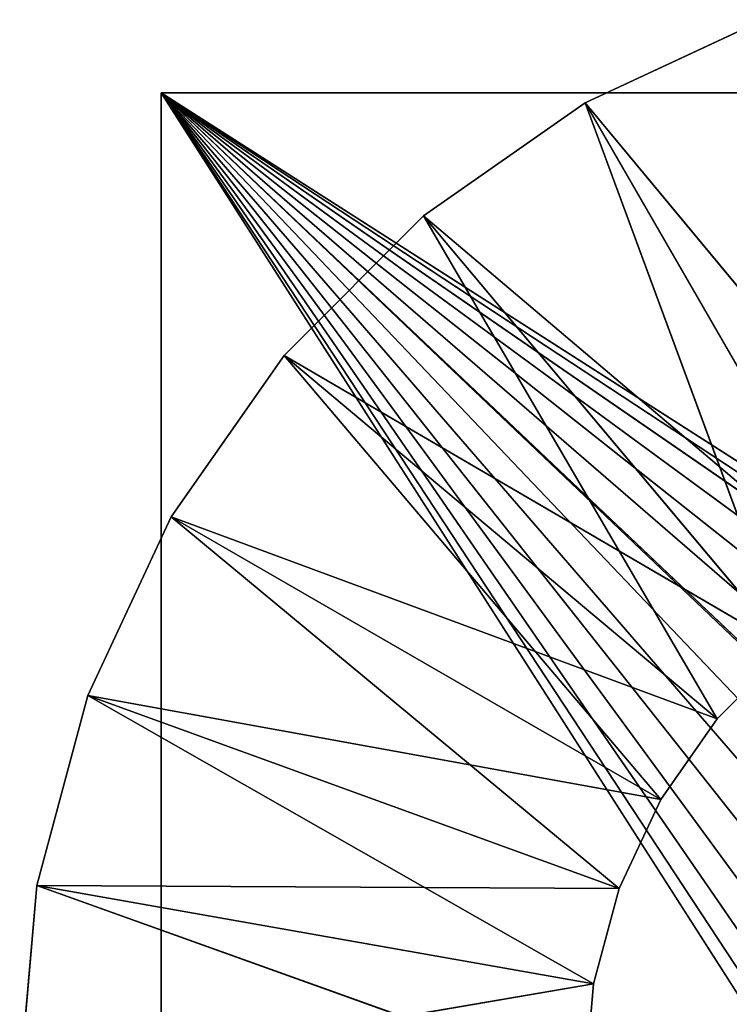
# Model space of a CAD drawing. Extents: x 0.05 to 8.85, y 0.05 to 8.85.
# Tile 414 of 656: x 0.05 to 0.18, y 8.66 to 8.84. Entities that reach past the tile are written whole.
import ezdxf

# ---------------------------------------------------------------- set-up
doc = ezdxf.new("R2010")
doc.units = 0
doc.header["$LTSCALE"] = 2.54
doc.layers.get('0').update_dxf_attribs({"color": 13, "linetype": 'CONTINUOUS'})

# ---------------------------------------------------------------- blocks, each defined once
blk = doc.blocks.new('SZCZOTKA_DO_WC_BEZ_POKRYWK')
at = {"color": 0}
for p, q in [((0.15123, 8.82236, 5.65), (0.18283, 8.83709, 5.65)), ((0.18283, 8.83709, 16.55), (0.15123, 8.82236, 16.55)), ((0.18283, 8.83709, 16.55), (0.15123, 8.82236, 16.55)), ((0.18283, 8.83709, 16.55), (0.15123, 8.82236, 5.65)), ((0.18283, 8.83709, 16.55), (0.15123, 8.82236, 5.65)), ((0.15123, 8.82236, 5.65), (0.18283, 8.83709, 5.65)), ((0.07623, 8.82416, 5.55), (0.07623, 0.07416, 5.55)), ((0.07623, 0.07416, 5.55), (0.07623, 8.82416, 5.65)), ((0.07623, 8.82416, 5.65), (0.07623, 8.82416, 5.55)), ((0.07623, 0.07416, 5.55), (0.07623, 8.82416, 5.65)), ((0.07623, 0.07416, 5.65), (0.07623, 8.82416, 5.65)), ((8.82623, 8.82416, 5.55), (0.07623, 8.82416, 5.55)), ((0.07623, 8.82416, 5.55), (8.82623, 8.82416, 5.65)), ((0.07623, 8.82416, 5.55), (8.82623, 8.82416, 5.65)), ((0.07623, 8.82416, 5.65), (0.07623, 8.82416, 5.55)), ((0.07623, 8.82416, 5.65), (8.82623, 8.82416, 5.65)), ((0.07623, 8.82416, 5.55), (0.07623, 0.07416, 5.55)), ((0.07623, 8.82416, 5.55), (0.85655, 7.63838, 5.55)), ((1.32094, 8.02805, 5.55), (0.07623, 8.82416, 5.55)), ((8.82623, 8.82416, 5.55), (0.07623, 8.82416, 5.55)), ((1.26201, 8.04384, 5.55), (0.07623, 8.82416, 5.55)), ((1.32094, 8.02805, 5.55), (0.07623, 8.82416, 5.55)), ((1.26201, 8.04384, 5.55), (0.07623, 8.82416, 5.55)), ((1.20123, 8.04916, 5.55), (0.07623, 8.82416, 5.55)), ((1.20123, 8.04916, 5.55), (0.07623, 8.82416, 5.55)), ((1.14045, 8.04384, 5.55), (0.07623, 8.82416, 5.55)), ((1.08152, 8.02805, 5.55), (0.07623, 8.82416, 5.55)), ((1.14045, 8.04384, 5.55), (0.07623, 8.82416, 5.55)), ((1.08152, 8.02805, 5.55), (0.07623, 8.82416, 5.55)), ((1.02623, 8.00227, 5.55), (0.07623, 8.82416, 5.55)), ((1.02623, 8.00227, 5.55), (0.07623, 8.82416, 5.55)), ((0.97813, 7.96884, 5.55), (0.07623, 8.82416, 5.55)), ((0.93311, 7.92413, 5.55), (0.07623, 8.82416, 5.55)), ((0.97813, 7.96884, 5.55), (0.07623, 8.82416, 5.55)), ((0.93311, 7.92413, 5.55), (0.07623, 8.82416, 5.55)), ((0.89812, 7.87416, 5.55), (0.07623, 8.82416, 5.55)), ((0.89812, 7.87416, 5.55), (0.07623, 8.82416, 5.55)), ((0.87234, 7.81886, 5.55), (0.07623, 8.82416, 5.55)), ((0.85655, 7.75993, 5.55), (0.07623, 8.82416, 5.55)), ((0.87234, 7.81886, 5.55), (0.07623, 8.82416, 5.55)), ((0.85655, 7.75993, 5.55), (0.07623, 8.82416, 5.55)), ((0.85123, 7.69916, 5.55), (0.07623, 8.82416, 5.55)), ((0.85123, 7.69916, 5.55), (0.07623, 8.82416, 5.55)), ((0.07623, 8.82416, 5.55), (0.85655, 7.63838, 5.55)), ((0.87234, 7.57945, 5.65), (0.07623, 8.82416, 5.65)), ((0.07623, 0.07416, 5.65), (0.07623, 8.82416, 5.65)), ((0.87234, 7.57945, 5.65), (0.07623, 8.82416, 5.65)), ((0.85655, 7.63838, 5.65), (0.07623, 8.82416, 5.65)), ((0.85123, 7.69916, 5.65), (0.07623, 8.82416, 5.65)), ((0.85655, 7.63838, 5.65), (0.07623, 8.82416, 5.65)), ((0.85123, 7.69916, 5.65), (0.07623, 8.82416, 5.65)), ((0.85655, 7.75993, 5.65), (0.07623, 8.82416, 5.65)), ((0.85655, 7.75993, 5.65), (0.07623, 8.82416, 5.65)), ((0.87234, 7.81886, 5.65), (0.07623, 8.82416, 5.65)), ((0.89812, 7.87416, 5.65), (0.07623, 8.82416, 5.65)), ((0.87234, 7.81886, 5.65), (0.07623, 8.82416, 5.65)), ((0.89812, 7.87416, 5.65), (0.07623, 8.82416, 5.65)), ((0.93311, 7.92413, 5.65), (0.07623, 8.82416, 5.65)), ((0.93311, 7.92413, 5.65), (0.07623, 8.82416, 5.65)), ((0.97625, 7.96727, 5.65), (0.07623, 8.82416, 5.65)), ((1.02623, 8.00227, 5.65), (0.07623, 8.82416, 5.65)), ((0.97625, 7.96727, 5.65), (0.07623, 8.82416, 5.65)), ((1.02623, 8.00227, 5.65), (0.07623, 8.82416, 5.65)), ((1.08152, 8.02805, 5.65), (0.07623, 8.82416, 5.65)), ((1.08152, 8.02805, 5.65), (0.07623, 8.82416, 5.65)), ((1.14045, 8.04384, 5.65), (0.07623, 8.82416, 5.65)), ((1.20123, 8.04916, 5.65), (0.07623, 8.82416, 5.65)), ((1.14045, 8.04384, 5.65), (0.07623, 8.82416, 5.65)), ((1.20123, 8.04916, 5.65), (0.07623, 8.82416, 5.65)), ((1.26201, 8.04384, 5.65), (0.07623, 8.82416, 5.65)), ((1.26201, 8.04384, 5.65), (0.07623, 8.82416, 5.65)), ((0.07623, 8.82416, 5.65), (8.82623, 8.82416, 5.65)), ((0.12267, 8.80237, 5.65), (0.15123, 8.82236, 5.65)), ((0.15123, 8.82236, 16.55), (0.12267, 8.80237, 16.55)), ((0.15123, 8.82236, 16.55), (0.12267, 8.80237, 16.55)), ((0.15123, 8.82236, 16.55), (0.12267, 8.80237, 5.65)), ((0.15123, 8.82236, 16.55), (0.12267, 8.80237, 5.65)), ((0.12267, 8.80237, 5.65), (0.15123, 8.82236, 5.65)), ((0.15123, 8.82236, 5.65), (0.20123, 8.73576, 5.65)), ((0.15123, 8.82236, 5.65), (0.20123, 8.73576, 5.65)), ((0.15123, 8.82236, 5.65), (0.21703, 8.74313, 5.65)), ((0.15123, 8.82236, 5.65), (0.21703, 8.74313, 5.65)), ((0.15123, 8.82236, 16.55), (0.20123, 8.73576, 16.55)), ((0.15123, 8.82236, 16.55), (0.20123, 8.73576, 16.55)), ((0.15123, 8.82236, 16.55), (0.18695, 8.72576, 16.55)), ((0.15123, 8.82236, 16.55), (0.18695, 8.72576, 16.55)), ((0.15123, 8.82236, 16.55), (0.15123, 8.82236, 5.65)), ((0.15123, 8.82236, 16.55), (0.15123, 8.82236, 5.65)), ((0.09802, 8.77771, 5.65), (0.12267, 8.80237, 5.65)), ((0.12267, 8.80237, 16.55), (0.09802, 8.77771, 16.55)), ((0.12267, 8.80237, 16.55), (0.09802, 8.77771, 16.55)), ((0.12267, 8.80237, 16.55), (0.09802, 8.77771, 5.65)), ((0.12267, 8.80237, 16.55), (0.09802, 8.77771, 5.65)), ((0.09802, 8.77771, 5.65), (0.12267, 8.80237, 5.65)), ((0.12267, 8.80237, 5.65), (0.18695, 8.72576, 5.65)), ((0.12267, 8.80237, 5.65), (0.18695, 8.72576, 5.65)), ((0.12267, 8.80237, 5.65), (0.20123, 8.73576, 5.65)), ((0.12267, 8.80237, 5.65), (0.20123, 8.73576, 5.65)), ((0.12267, 8.80237, 16.55), (0.18695, 8.72576, 16.55)), ((0.12267, 8.80237, 16.55), (0.18695, 8.72576, 16.55)), ((0.12267, 8.80237, 16.55), (0.17463, 8.71343, 16.55)), ((0.12267, 8.80237, 16.55), (0.17463, 8.71343, 16.55)), ((0.12267, 8.80237, 16.55), (0.12267, 8.80237, 5.65)), ((0.12267, 8.80237, 16.55), (0.12267, 8.80237, 5.65)), ((0.07803, 8.74916, 5.65), (0.09802, 8.77771, 5.65)), ((0.09802, 8.77771, 16.55), (0.07803, 8.74916, 16.55)), ((0.09802, 8.77771, 16.55), (0.07803, 8.74916, 16.55)), ((0.09802, 8.77771, 16.55), (0.07803, 8.74916, 5.65)), ((0.09802, 8.77771, 16.55), (0.07803, 8.74916, 5.65)), ((0.07803, 8.74916, 5.65), (0.09802, 8.77771, 5.65)), ((0.09802, 8.77771, 5.65), (0.17463, 8.71343, 5.65)), ((0.09802, 8.77771, 5.65), (0.17463, 8.71343, 5.65)), ((0.09802, 8.77771, 5.65), (0.18695, 8.72576, 5.65)), ((0.09802, 8.77771, 5.65), (0.18695, 8.72576, 5.65)), ((0.09802, 8.77771, 16.55), (0.17463, 8.71343, 16.55)), ((0.09802, 8.77771, 16.55), (0.17463, 8.71343, 16.55)), ((0.09802, 8.77771, 16.55), (0.16463, 8.69916, 16.55)), ((0.09802, 8.77771, 16.55), (0.16463, 8.69916, 16.55)), ((0.09802, 8.77771, 16.55), (0.09802, 8.77771, 5.65)), ((0.09802, 8.77771, 16.55), (0.09802, 8.77771, 5.65)), ((0.06329, 8.71756, 5.65), (0.07803, 8.74916, 5.65)), ((0.07803, 8.74916, 16.55), (0.06329, 8.71756, 16.55)), ((0.07803, 8.74916, 16.55), (0.06329, 8.71756, 16.55)), ((0.07803, 8.74916, 16.55), (0.06329, 8.71756, 5.65)), ((0.07803, 8.74916, 16.55), (0.06329, 8.71756, 5.65)), ((0.06329, 8.71756, 5.65), (0.07803, 8.74916, 5.65)), ((0.07803, 8.74916, 5.65), (0.16463, 8.69916, 5.65)), ((0.07803, 8.74916, 5.65), (0.16463, 8.69916, 5.65)), ((0.07803, 8.74916, 5.65), (0.17463, 8.71343, 5.65)), ((0.07803, 8.74916, 5.65), (0.17463, 8.71343, 5.65)), ((0.07803, 8.74916, 16.55), (0.16463, 8.69916, 16.55)), ((0.07803, 8.74916, 16.55), (0.16463, 8.69916, 16.55)), ((0.07803, 8.74916, 16.55), (0.15726, 8.68336, 16.55)), ((0.07803, 8.74916, 16.55), (0.15726, 8.68336, 16.55)), ((0.07803, 8.74916, 16.55), (0.07803, 8.74916, 5.65)), ((0.07803, 8.74916, 16.55), (0.07803, 8.74916, 5.65)), ((0.18695, 8.72576, 5.65), (0.17463, 8.71343, 5.65)), ((0.17463, 8.71343, 16.55), (0.18695, 8.72576, 16.55)), ((0.18695, 8.72576, 16.55), (0.17463, 8.71343, 5.65)), ((0.18695, 8.72576, 5.65), (0.17463, 8.71343, 5.65)), ((0.18695, 8.72576, 16.55), (0.17463, 8.71343, 5.65)), ((0.17463, 8.71343, 16.55), (0.18695, 8.72576, 16.55)), ((0.05427, 8.68389, 5.65), (0.06329, 8.71756, 5.65)), ((0.06329, 8.71756, 16.55), (0.05427, 8.68389, 16.55)), ((0.06329, 8.71756, 16.55), (0.05427, 8.68389, 16.55)), ((0.06329, 8.71756, 16.55), (0.05427, 8.68389, 5.65)), ((0.06329, 8.71756, 16.55), (0.05427, 8.68389, 5.65)), ((0.05427, 8.68389, 5.65), (0.06329, 8.71756, 5.65)), ((0.06329, 8.71756, 5.65), (0.15726, 8.68336, 5.65)), ((0.06329, 8.71756, 5.65), (0.15726, 8.68336, 5.65)), ((0.06329, 8.71756, 5.65), (0.16463, 8.69916, 5.65)), ((0.06329, 8.71756, 5.65), (0.16463, 8.69916, 5.65)), ((0.06329, 8.71756, 16.55), (0.15726, 8.68336, 16.55)), ((0.06329, 8.71756, 16.55), (0.15726, 8.68336, 16.55)), ((0.06329, 8.71756, 16.55), (0.15275, 8.66652, 16.55)), ((0.06329, 8.71756, 16.55), (0.15275, 8.66652, 16.55)), ((0.06329, 8.71756, 16.55), (0.06329, 8.71756, 5.65)), ((0.06329, 8.71756, 16.55), (0.06329, 8.71756, 5.65)), ((0.17463, 8.71343, 5.65), (0.16463, 8.69916, 5.65)), ((0.16463, 8.69916, 16.55), (0.17463, 8.71343, 16.55)), ((0.17463, 8.71343, 16.55), (0.16463, 8.69916, 5.65)), ((0.17463, 8.71343, 5.65), (0.16463, 8.69916, 5.65)), ((0.17463, 8.71343, 16.55), (0.16463, 8.69916, 5.65)), ((0.16463, 8.69916, 16.55), (0.17463, 8.71343, 16.55)), ((0.17463, 8.71343, 16.55), (0.17463, 8.71343, 5.65)), ((0.17463, 8.71343, 16.55), (0.17463, 8.71343, 5.65)), ((0.16463, 8.69916, 5.65), (0.15726, 8.68336, 5.65)), ((0.15726, 8.68336, 16.55), (0.16463, 8.69916, 16.55)), ((0.16463, 8.69916, 16.55), (0.15726, 8.68336, 5.65)), ((0.16463, 8.69916, 5.65), (0.15726, 8.68336, 5.65)), ((0.16463, 8.69916, 16.55), (0.15726, 8.68336, 5.65)), ((0.15726, 8.68336, 16.55), (0.16463, 8.69916, 16.55)), ((0.16463, 8.69916, 16.55), (0.16463, 8.69916, 5.65)), ((0.16463, 8.69916, 16.55), (0.16463, 8.69916, 5.65)), ((0.05123, 8.64916, 5.65), (0.05427, 8.68389, 5.65)), ((0.05427, 8.68389, 16.55), (0.05123, 8.64916, 16.55)), ((0.05427, 8.68389, 16.55), (0.05123, 8.64916, 16.55)), ((0.05427, 8.68389, 16.55), (0.05123, 8.64916, 5.65)), ((0.05427, 8.68389, 16.55), (0.05123, 8.64916, 5.65)), ((0.05123, 8.64916, 5.65), (0.05427, 8.68389, 5.65)), ((0.05427, 8.68389, 5.65), (0.15275, 8.66652, 5.65)), ((0.05427, 8.68389, 5.65), (0.15275, 8.66652, 5.65)), ((0.05427, 8.68389, 5.65), (0.15726, 8.68336, 5.65)), ((0.05427, 8.68389, 5.65), (0.15726, 8.68336, 5.65)), ((0.05427, 8.68389, 16.55), (0.15275, 8.66652, 16.55)), ((0.05427, 8.68389, 16.55), (0.15275, 8.66652, 16.55)), ((0.05427, 8.68389, 16.55), (0.15123, 8.64916, 16.55)), ((0.05427, 8.68389, 16.55), (0.15123, 8.64916, 16.55)), ((0.05427, 8.68389, 16.55), (0.05427, 8.68389, 5.65)), ((0.05427, 8.68389, 16.55), (0.05427, 8.68389, 5.65)), ((0.15726, 8.68336, 5.65), (0.15275, 8.66652, 5.65)), ((0.15275, 8.66652, 16.55), (0.15726, 8.68336, 16.55)), ((0.15726, 8.68336, 16.55), (0.15275, 8.66652, 5.65)), ((0.15726, 8.68336, 5.65), (0.15275, 8.66652, 5.65)), ((0.15726, 8.68336, 16.55), (0.15275, 8.66652, 5.65)), ((0.15275, 8.66652, 16.55), (0.15726, 8.68336, 16.55)), ((0.15726, 8.68336, 16.55), (0.15726, 8.68336, 5.65)), ((0.15726, 8.68336, 16.55), (0.15726, 8.68336, 5.65)), ((0.05123, 8.64916, 5.65), (0.15275, 8.66652, 5.65)), ((0.05123, 8.64916, 5.65), (0.15275, 8.66652, 5.65)), ((0.15275, 8.66652, 5.65), (0.15123, 8.64916, 5.65)), ((0.15123, 8.64916, 16.55), (0.15275, 8.66652, 16.55)), ((0.15275, 8.66652, 16.55), (0.15123, 8.64916, 5.65)), ((0.15275, 8.66652, 5.65), (0.15123, 8.64916, 5.65)), ((0.15275, 8.66652, 16.55), (0.15123, 8.64916, 5.65)), ((0.15123, 8.64916, 16.55), (0.15275, 8.66652, 16.55)), ((0.15275, 8.66652, 16.55), (0.15275, 8.66652, 5.65)), ((0.15275, 8.66652, 16.55), (0.15275, 8.66652, 5.65))]:
    blk.add_line(p, q, dxfattribs=at)
mesh = blk.add_polyface(dxfattribs=at)
corners = [(0.21703, 8.74313, 5.65), (0.15123, 8.82236, 5.65), (0.18283, 8.83709, 5.65)]
mesh.append_faces([[corners[k] for k in face] for face in [(0, 1, 2)]], dxfattribs={"color": 0})
mesh = blk.add_polyface(dxfattribs=at)
corners = [(0.20123, 8.73576, 16.55), (0.18283, 8.83709, 16.55), (0.15123, 8.82236, 16.55)]
mesh.append_faces([[corners[k] for k in face] for face in [(0, 1, 2)]], dxfattribs={"color": 0})
mesh = blk.add_polyface(dxfattribs=at)
corners = [(0.18283, 8.83709, 16.55), (0.15123, 8.82236, 5.65), (0.15123, 8.82236, 16.55)]
mesh.append_faces([[corners[k] for k in face] for face in [(0, 1, 2)]], dxfattribs={"color": 0})
mesh = blk.add_polyface(dxfattribs=at)
corners = [(0.18283, 8.83709, 16.55), (0.18283, 8.83709, 5.65), (0.15123, 8.82236, 5.65)]
mesh.append_faces([[corners[k] for k in face] for face in [(0, 1, 2)]], dxfattribs={"color": 0})
mesh = blk.add_polyface(dxfattribs=at)
corners = [(0.07623, 8.82416, 5.55), (0.07623, 0.07416, 5.55), (0.07623, 8.82416, 5.65)]
mesh.append_faces([[corners[k] for k in face] for face in [(0, 1, 2)]], dxfattribs={"color": 0})
mesh = blk.add_polyface(dxfattribs=at)
corners = [(0.07623, 8.82416, 5.65), (0.07623, 0.07416, 5.55), (0.07623, 0.07416, 5.65)]
mesh.append_faces([[corners[k] for k in face] for face in [(0, 1, 2)]], dxfattribs={"color": 0})
mesh = blk.add_polyface(dxfattribs=at)
corners = [(8.82623, 8.82416, 5.65), (8.82623, 8.82416, 5.55), (0.07623, 8.82416, 5.55)]
mesh.append_faces([[corners[k] for k in face] for face in [(0, 1, 2)]], dxfattribs={"color": 0})
mesh = blk.add_polyface(dxfattribs=at)
corners = [(8.82623, 8.82416, 5.65), (0.07623, 8.82416, 5.55), (0.07623, 8.82416, 5.65)]
mesh.append_faces([[corners[k] for k in face] for face in [(0, 1, 2)]], dxfattribs={"color": 0})
mesh = blk.add_polyface(dxfattribs=at)
corners = [(0.85655, 7.63838, 5.55), (0.07623, 0.07416, 5.55), (0.07623, 8.82416, 5.55)]
mesh.append_faces([[corners[k] for k in face] for face in [(0, 1, 2)]], dxfattribs={"color": 0})
mesh = blk.add_polyface(dxfattribs=at)
corners = [(8.82623, 8.82416, 5.55), (1.32094, 8.02805, 5.55), (0.07623, 8.82416, 5.55)]
mesh.append_faces([[corners[k] for k in face] for face in [(0, 1, 2)]], dxfattribs={"color": 0})
mesh = blk.add_polyface(dxfattribs=at)
corners = [(1.32094, 8.02805, 5.55), (1.26201, 8.04384, 5.55), (0.07623, 8.82416, 5.55)]
mesh.append_faces([[corners[k] for k in face] for face in [(0, 1, 2)]], dxfattribs={"color": 0})
mesh = blk.add_polyface(dxfattribs=at)
corners = [(1.26201, 8.04384, 5.55), (1.20123, 8.04916, 5.55), (0.07623, 8.82416, 5.55)]
mesh.append_faces([[corners[k] for k in face] for face in [(0, 1, 2)]], dxfattribs={"color": 0})
mesh = blk.add_polyface(dxfattribs=at)
corners = [(1.20123, 8.04916, 5.55), (1.14045, 8.04384, 5.55), (0.07623, 8.82416, 5.55)]
mesh.append_faces([[corners[k] for k in face] for face in [(0, 1, 2)]], dxfattribs={"color": 0})
mesh = blk.add_polyface(dxfattribs=at)
corners = [(1.14045, 8.04384, 5.55), (1.08152, 8.02805, 5.55), (0.07623, 8.82416, 5.55)]
mesh.append_faces([[corners[k] for k in face] for face in [(0, 1, 2)]], dxfattribs={"color": 0})
mesh = blk.add_polyface(dxfattribs=at)
corners = [(1.08152, 8.02805, 5.55), (1.02623, 8.00227, 5.55), (0.07623, 8.82416, 5.55)]
mesh.append_faces([[corners[k] for k in face] for face in [(0, 1, 2)]], dxfattribs={"color": 0})
mesh = blk.add_polyface(dxfattribs=at)
corners = [(1.02623, 8.00227, 5.55), (0.97813, 7.96884, 5.55), (0.07623, 8.82416, 5.55)]
mesh.append_faces([[corners[k] for k in face] for face in [(0, 1, 2)]], dxfattribs={"color": 0})
mesh = blk.add_polyface(dxfattribs=at)
corners = [(0.97813, 7.96884, 5.55), (0.93311, 7.92413, 5.55), (0.07623, 8.82416, 5.55)]
mesh.append_faces([[corners[k] for k in face] for face in [(0, 1, 2)]], dxfattribs={"color": 0})
mesh = blk.add_polyface(dxfattribs=at)
corners = [(0.93311, 7.92413, 5.55), (0.89812, 7.87416, 5.55), (0.07623, 8.82416, 5.55)]
mesh.append_faces([[corners[k] for k in face] for face in [(0, 1, 2)]], dxfattribs={"color": 0})
mesh = blk.add_polyface(dxfattribs=at)
corners = [(0.89812, 7.87416, 5.55), (0.87234, 7.81886, 5.55), (0.07623, 8.82416, 5.55)]
mesh.append_faces([[corners[k] for k in face] for face in [(0, 1, 2)]], dxfattribs={"color": 0})
mesh = blk.add_polyface(dxfattribs=at)
corners = [(0.87234, 7.81886, 5.55), (0.85655, 7.75993, 5.55), (0.07623, 8.82416, 5.55)]
mesh.append_faces([[corners[k] for k in face] for face in [(0, 1, 2)]], dxfattribs={"color": 0})
mesh = blk.add_polyface(dxfattribs=at)
corners = [(0.85655, 7.75993, 5.55), (0.85123, 7.69916, 5.55), (0.07623, 8.82416, 5.55)]
mesh.append_faces([[corners[k] for k in face] for face in [(0, 1, 2)]], dxfattribs={"color": 0})
mesh = blk.add_polyface(dxfattribs=at)
corners = [(0.85655, 7.63838, 5.55), (0.07623, 8.82416, 5.55), (0.85123, 7.69916, 5.55)]
mesh.append_faces([[corners[k] for k in face] for face in [(0, 1, 2)]], dxfattribs={"color": 0})
mesh = blk.add_polyface(dxfattribs=at)
corners = [(0.87234, 7.57945, 5.65), (0.07623, 8.82416, 5.65), (0.07623, 0.07416, 5.65)]
mesh.append_faces([[corners[k] for k in face] for face in [(0, 1, 2)]], dxfattribs={"color": 0})
mesh = blk.add_polyface(dxfattribs=at)
corners = [(0.87234, 7.57945, 5.65), (0.85655, 7.63838, 5.65), (0.07623, 8.82416, 5.65)]
mesh.append_faces([[corners[k] for k in face] for face in [(0, 1, 2)]], dxfattribs={"color": 0})
mesh = blk.add_polyface(dxfattribs=at)
corners = [(0.85655, 7.63838, 5.65), (0.85123, 7.69916, 5.65), (0.07623, 8.82416, 5.65)]
mesh.append_faces([[corners[k] for k in face] for face in [(0, 1, 2)]], dxfattribs={"color": 0})
mesh = blk.add_polyface(dxfattribs=at)
corners = [(0.85655, 7.75993, 5.65), (0.07623, 8.82416, 5.65), (0.85123, 7.69916, 5.65)]
mesh.append_faces([[corners[k] for k in face] for face in [(0, 1, 2)]], dxfattribs={"color": 0})
mesh = blk.add_polyface(dxfattribs=at)
corners = [(0.87234, 7.81886, 5.65), (0.07623, 8.82416, 5.65), (0.85655, 7.75993, 5.65)]
mesh.append_faces([[corners[k] for k in face] for face in [(0, 1, 2)]], dxfattribs={"color": 0})
mesh = blk.add_polyface(dxfattribs=at)
corners = [(0.89812, 7.87416, 5.65), (0.07623, 8.82416, 5.65), (0.87234, 7.81886, 5.65)]
mesh.append_faces([[corners[k] for k in face] for face in [(0, 1, 2)]], dxfattribs={"color": 0})
mesh = blk.add_polyface(dxfattribs=at)
corners = [(0.93311, 7.92413, 5.65), (0.07623, 8.82416, 5.65), (0.89812, 7.87416, 5.65)]
mesh.append_faces([[corners[k] for k in face] for face in [(0, 1, 2)]], dxfattribs={"color": 0})
mesh = blk.add_polyface(dxfattribs=at)
corners = [(0.97625, 7.96727, 5.65), (0.07623, 8.82416, 5.65), (0.93311, 7.92413, 5.65)]
mesh.append_faces([[corners[k] for k in face] for face in [(0, 1, 2)]], dxfattribs={"color": 0})
mesh = blk.add_polyface(dxfattribs=at)
corners = [(1.02623, 8.00227, 5.65), (0.07623, 8.82416, 5.65), (0.97625, 7.96727, 5.65)]
mesh.append_faces([[corners[k] for k in face] for face in [(0, 1, 2)]], dxfattribs={"color": 0})
mesh = blk.add_polyface(dxfattribs=at)
corners = [(1.08152, 8.02805, 5.65), (0.07623, 8.82416, 5.65), (1.02623, 8.00227, 5.65)]
mesh.append_faces([[corners[k] for k in face] for face in [(0, 1, 2)]], dxfattribs={"color": 0})
mesh = blk.add_polyface(dxfattribs=at)
corners = [(1.14045, 8.04384, 5.65), (0.07623, 8.82416, 5.65), (1.08152, 8.02805, 5.65)]
mesh.append_faces([[corners[k] for k in face] for face in [(0, 1, 2)]], dxfattribs={"color": 0})
mesh = blk.add_polyface(dxfattribs=at)
corners = [(1.20123, 8.04916, 5.65), (0.07623, 8.82416, 5.65), (1.14045, 8.04384, 5.65)]
mesh.append_faces([[corners[k] for k in face] for face in [(0, 1, 2)]], dxfattribs={"color": 0})
mesh = blk.add_polyface(dxfattribs=at)
corners = [(1.26201, 8.04384, 5.65), (0.07623, 8.82416, 5.65), (1.20123, 8.04916, 5.65)]
mesh.append_faces([[corners[k] for k in face] for face in [(0, 1, 2)]], dxfattribs={"color": 0})
mesh = blk.add_polyface(dxfattribs=at)
corners = [(8.82623, 8.82416, 5.65), (0.07623, 8.82416, 5.65), (1.26201, 8.04384, 5.65)]
mesh.append_faces([[corners[k] for k in face] for face in [(0, 1, 2)]], dxfattribs={"color": 0})
mesh = blk.add_polyface(dxfattribs=at)
corners = [(0.20123, 8.73576, 5.65), (0.12267, 8.80237, 5.65), (0.15123, 8.82236, 5.65)]
mesh.append_faces([[corners[k] for k in face] for face in [(0, 1, 2)]], dxfattribs={"color": 0})
mesh = blk.add_polyface(dxfattribs=at)
corners = [(0.18695, 8.72576, 16.55), (0.15123, 8.82236, 16.55), (0.12267, 8.80237, 16.55)]
mesh.append_faces([[corners[k] for k in face] for face in [(0, 1, 2)]], dxfattribs={"color": 0})
mesh = blk.add_polyface(dxfattribs=at)
corners = [(0.15123, 8.82236, 16.55), (0.12267, 8.80237, 5.65), (0.12267, 8.80237, 16.55)]
mesh.append_faces([[corners[k] for k in face] for face in [(0, 1, 2)]], dxfattribs={"color": 0})
mesh = blk.add_polyface(dxfattribs=at)
corners = [(0.15123, 8.82236, 16.55), (0.15123, 8.82236, 5.65), (0.12267, 8.80237, 5.65)]
mesh.append_faces([[corners[k] for k in face] for face in [(0, 1, 2)]], dxfattribs={"color": 0})
mesh = blk.add_polyface(dxfattribs=at)
corners = [(0.21703, 8.74313, 5.65), (0.20123, 8.73576, 5.65), (0.15123, 8.82236, 5.65)]
mesh.append_faces([[corners[k] for k in face] for face in [(0, 1, 2)]], dxfattribs={"color": 0})
mesh = blk.add_polyface(dxfattribs=at)
corners = [(0.20123, 8.73576, 16.55), (0.15123, 8.82236, 16.55), (0.18695, 8.72576, 16.55)]
mesh.append_faces([[corners[k] for k in face] for face in [(0, 1, 2)]], dxfattribs={"color": 0})
mesh = blk.add_polyface(dxfattribs=at)
corners = [(0.18695, 8.72576, 5.65), (0.09802, 8.77771, 5.65), (0.12267, 8.80237, 5.65)]
mesh.append_faces([[corners[k] for k in face] for face in [(0, 1, 2)]], dxfattribs={"color": 0})
mesh = blk.add_polyface(dxfattribs=at)
corners = [(0.17463, 8.71343, 16.55), (0.12267, 8.80237, 16.55), (0.09802, 8.77771, 16.55)]
mesh.append_faces([[corners[k] for k in face] for face in [(0, 1, 2)]], dxfattribs={"color": 0})
mesh = blk.add_polyface(dxfattribs=at)
corners = [(0.12267, 8.80237, 16.55), (0.09802, 8.77771, 5.65), (0.09802, 8.77771, 16.55)]
mesh.append_faces([[corners[k] for k in face] for face in [(0, 1, 2)]], dxfattribs={"color": 0})
mesh = blk.add_polyface(dxfattribs=at)
corners = [(0.12267, 8.80237, 16.55), (0.12267, 8.80237, 5.65), (0.09802, 8.77771, 5.65)]
mesh.append_faces([[corners[k] for k in face] for face in [(0, 1, 2)]], dxfattribs={"color": 0})
mesh = blk.add_polyface(dxfattribs=at)
corners = [(0.20123, 8.73576, 5.65), (0.18695, 8.72576, 5.65), (0.12267, 8.80237, 5.65)]
mesh.append_faces([[corners[k] for k in face] for face in [(0, 1, 2)]], dxfattribs={"color": 0})
mesh = blk.add_polyface(dxfattribs=at)
corners = [(0.18695, 8.72576, 16.55), (0.12267, 8.80237, 16.55), (0.17463, 8.71343, 16.55)]
mesh.append_faces([[corners[k] for k in face] for face in [(0, 1, 2)]], dxfattribs={"color": 0})
mesh = blk.add_polyface(dxfattribs=at)
corners = [(0.17463, 8.71343, 5.65), (0.07803, 8.74916, 5.65), (0.09802, 8.77771, 5.65)]
mesh.append_faces([[corners[k] for k in face] for face in [(0, 1, 2)]], dxfattribs={"color": 0})
mesh = blk.add_polyface(dxfattribs=at)
corners = [(0.16463, 8.69916, 16.55), (0.09802, 8.77771, 16.55), (0.07803, 8.74916, 16.55)]
mesh.append_faces([[corners[k] for k in face] for face in [(0, 1, 2)]], dxfattribs={"color": 0})
mesh = blk.add_polyface(dxfattribs=at)
corners = [(0.09802, 8.77771, 16.55), (0.07803, 8.74916, 5.65), (0.07803, 8.74916, 16.55)]
mesh.append_faces([[corners[k] for k in face] for face in [(0, 1, 2)]], dxfattribs={"color": 0})
mesh = blk.add_polyface(dxfattribs=at)
corners = [(0.09802, 8.77771, 5.65), (0.07803, 8.74916, 5.65), (0.09802, 8.77771, 16.55)]
mesh.append_faces([[corners[k] for k in face] for face in [(0, 1, 2)]], dxfattribs={"color": 0})
mesh = blk.add_polyface(dxfattribs=at)
corners = [(0.18695, 8.72576, 5.65), (0.17463, 8.71343, 5.65), (0.09802, 8.77771, 5.65)]
mesh.append_faces([[corners[k] for k in face] for face in [(0, 1, 2)]], dxfattribs={"color": 0})
mesh = blk.add_polyface(dxfattribs=at)
corners = [(0.17463, 8.71343, 16.55), (0.09802, 8.77771, 16.55), (0.16463, 8.69916, 16.55)]
mesh.append_faces([[corners[k] for k in face] for face in [(0, 1, 2)]], dxfattribs={"color": 0})
mesh = blk.add_polyface(dxfattribs=at)
corners = [(0.16463, 8.69916, 5.65), (0.06329, 8.71756, 5.65), (0.07803, 8.74916, 5.65)]
mesh.append_faces([[corners[k] for k in face] for face in [(0, 1, 2)]], dxfattribs={"color": 0})
mesh = blk.add_polyface(dxfattribs=at)
corners = [(0.15726, 8.68336, 16.55), (0.07803, 8.74916, 16.55), (0.06329, 8.71756, 16.55)]
mesh.append_faces([[corners[k] for k in face] for face in [(0, 1, 2)]], dxfattribs={"color": 0})
mesh = blk.add_polyface(dxfattribs=at)
corners = [(0.07803, 8.74916, 16.55), (0.06329, 8.71756, 5.65), (0.06329, 8.71756, 16.55)]
mesh.append_faces([[corners[k] for k in face] for face in [(0, 1, 2)]], dxfattribs={"color": 0})
mesh = blk.add_polyface(dxfattribs=at)
corners = [(0.07803, 8.74916, 5.65), (0.06329, 8.71756, 5.65), (0.07803, 8.74916, 16.55)]
mesh.append_faces([[corners[k] for k in face] for face in [(0, 1, 2)]], dxfattribs={"color": 0})
mesh = blk.add_polyface(dxfattribs=at)
corners = [(0.17463, 8.71343, 5.65), (0.16463, 8.69916, 5.65), (0.07803, 8.74916, 5.65)]
mesh.append_faces([[corners[k] for k in face] for face in [(0, 1, 2)]], dxfattribs={"color": 0})
mesh = blk.add_polyface(dxfattribs=at)
corners = [(0.16463, 8.69916, 16.55), (0.07803, 8.74916, 16.55), (0.15726, 8.68336, 16.55)]
mesh.append_faces([[corners[k] for k in face] for face in [(0, 1, 2)]], dxfattribs={"color": 0})
mesh = blk.add_polyface(dxfattribs=at)
corners = [(0.18695, 8.72576, 16.55), (0.17463, 8.71343, 5.65), (0.18695, 8.72576, 5.65)]
mesh.append_faces([[corners[k] for k in face] for face in [(0, 1, 2)]], dxfattribs={"color": 0})
mesh = blk.add_polyface(dxfattribs=at)
corners = [(0.18695, 8.72576, 16.55), (0.17463, 8.71343, 16.55), (0.17463, 8.71343, 5.65)]
mesh.append_faces([[corners[k] for k in face] for face in [(0, 1, 2)]], dxfattribs={"color": 0})
mesh = blk.add_polyface(dxfattribs=at)
corners = [(0.15726, 8.68336, 5.65), (0.05427, 8.68389, 5.65), (0.06329, 8.71756, 5.65)]
mesh.append_faces([[corners[k] for k in face] for face in [(0, 1, 2)]], dxfattribs={"color": 0})
mesh = blk.add_polyface(dxfattribs=at)
corners = [(0.15275, 8.66652, 16.55), (0.06329, 8.71756, 16.55), (0.05427, 8.68389, 16.55)]
mesh.append_faces([[corners[k] for k in face] for face in [(0, 1, 2)]], dxfattribs={"color": 0})
mesh = blk.add_polyface(dxfattribs=at)
corners = [(0.06329, 8.71756, 16.55), (0.05427, 8.68389, 5.65), (0.05427, 8.68389, 16.55)]
mesh.append_faces([[corners[k] for k in face] for face in [(0, 1, 2)]], dxfattribs={"color": 0})
mesh = blk.add_polyface(dxfattribs=at)
corners = [(0.06329, 8.71756, 5.65), (0.05427, 8.68389, 5.65), (0.06329, 8.71756, 16.55)]
mesh.append_faces([[corners[k] for k in face] for face in [(0, 1, 2)]], dxfattribs={"color": 0})
mesh = blk.add_polyface(dxfattribs=at)
corners = [(0.16463, 8.69916, 5.65), (0.15726, 8.68336, 5.65), (0.06329, 8.71756, 5.65)]
mesh.append_faces([[corners[k] for k in face] for face in [(0, 1, 2)]], dxfattribs={"color": 0})
mesh = blk.add_polyface(dxfattribs=at)
corners = [(0.15726, 8.68336, 16.55), (0.06329, 8.71756, 16.55), (0.15275, 8.66652, 16.55)]
mesh.append_faces([[corners[k] for k in face] for face in [(0, 1, 2)]], dxfattribs={"color": 0})
mesh = blk.add_polyface(dxfattribs=at)
corners = [(0.17463, 8.71343, 16.55), (0.16463, 8.69916, 5.65), (0.17463, 8.71343, 5.65)]
mesh.append_faces([[corners[k] for k in face] for face in [(0, 1, 2)]], dxfattribs={"color": 0})
mesh = blk.add_polyface(dxfattribs=at)
corners = [(0.17463, 8.71343, 16.55), (0.16463, 8.69916, 16.55), (0.16463, 8.69916, 5.65)]
mesh.append_faces([[corners[k] for k in face] for face in [(0, 1, 2)]], dxfattribs={"color": 0})
mesh = blk.add_polyface(dxfattribs=at)
corners = [(0.16463, 8.69916, 16.55), (0.15726, 8.68336, 5.65), (0.16463, 8.69916, 5.65)]
mesh.append_faces([[corners[k] for k in face] for face in [(0, 1, 2)]], dxfattribs={"color": 0})
mesh = blk.add_polyface(dxfattribs=at)
corners = [(0.16463, 8.69916, 16.55), (0.15726, 8.68336, 16.55), (0.15726, 8.68336, 5.65)]
mesh.append_faces([[corners[k] for k in face] for face in [(0, 1, 2)]], dxfattribs={"color": 0})
mesh = blk.add_polyface(dxfattribs=at)
corners = [(0.15275, 8.66652, 5.65), (0.05123, 8.64916, 5.65), (0.05427, 8.68389, 5.65)]
mesh.append_faces([[corners[k] for k in face] for face in [(0, 1, 2)]], dxfattribs={"color": 0})
mesh = blk.add_polyface(dxfattribs=at)
corners = [(0.15123, 8.64916, 16.55), (0.05427, 8.68389, 16.55), (0.05123, 8.64916, 16.55)]
mesh.append_faces([[corners[k] for k in face] for face in [(0, 1, 2)]], dxfattribs={"color": 0})
mesh = blk.add_polyface(dxfattribs=at)
corners = [(0.05427, 8.68389, 16.55), (0.05123, 8.64916, 5.65), (0.05123, 8.64916, 16.55)]
mesh.append_faces([[corners[k] for k in face] for face in [(0, 1, 2)]], dxfattribs={"color": 0})
mesh = blk.add_polyface(dxfattribs=at)
corners = [(0.05427, 8.68389, 5.65), (0.05123, 8.64916, 5.65), (0.05427, 8.68389, 16.55)]
mesh.append_faces([[corners[k] for k in face] for face in [(0, 1, 2)]], dxfattribs={"color": 0})
mesh = blk.add_polyface(dxfattribs=at)
corners = [(0.15726, 8.68336, 5.65), (0.15275, 8.66652, 5.65), (0.05427, 8.68389, 5.65)]
mesh.append_faces([[corners[k] for k in face] for face in [(0, 1, 2)]], dxfattribs={"color": 0})
mesh = blk.add_polyface(dxfattribs=at)
corners = [(0.15275, 8.66652, 16.55), (0.05427, 8.68389, 16.55), (0.15123, 8.64916, 16.55)]
mesh.append_faces([[corners[k] for k in face] for face in [(0, 1, 2)]], dxfattribs={"color": 0})
mesh = blk.add_polyface(dxfattribs=at)
corners = [(0.15726, 8.68336, 16.55), (0.15275, 8.66652, 5.65), (0.15726, 8.68336, 5.65)]
mesh.append_faces([[corners[k] for k in face] for face in [(0, 1, 2)]], dxfattribs={"color": 0})
mesh = blk.add_polyface(dxfattribs=at)
corners = [(0.15726, 8.68336, 16.55), (0.15275, 8.66652, 16.55), (0.15275, 8.66652, 5.65)]
mesh.append_faces([[corners[k] for k in face] for face in [(0, 1, 2)]], dxfattribs={"color": 0})
mesh = blk.add_polyface(dxfattribs=at)
corners = [(0.15275, 8.66652, 5.65), (0.15123, 8.64916, 5.65), (0.05123, 8.64916, 5.65)]
mesh.append_faces([[corners[k] for k in face] for face in [(0, 1, 2)]], dxfattribs={"color": 0})
mesh = blk.add_polyface(dxfattribs=at)
corners = [(0.15275, 8.66652, 16.55), (0.15123, 8.64916, 5.65), (0.15275, 8.66652, 5.65)]
mesh.append_faces([[corners[k] for k in face] for face in [(0, 1, 2)]], dxfattribs={"color": 0})
mesh = blk.add_polyface(dxfattribs=at)
corners = [(0.15275, 8.66652, 16.55), (0.15123, 8.64916, 16.55), (0.15123, 8.64916, 5.65)]
mesh.append_faces([[corners[k] for k in face] for face in [(0, 1, 2)]], dxfattribs={"color": 0})

msp = doc.modelspace()

# ---------------------------------------------------------------- block references
at = {"color": 0}
msp.add_blockref('SZCZOTKA_DO_WC_BEZ_POKRYWK', (0, 0), dxfattribs=at)

doc.saveas('drawing.dxf')
